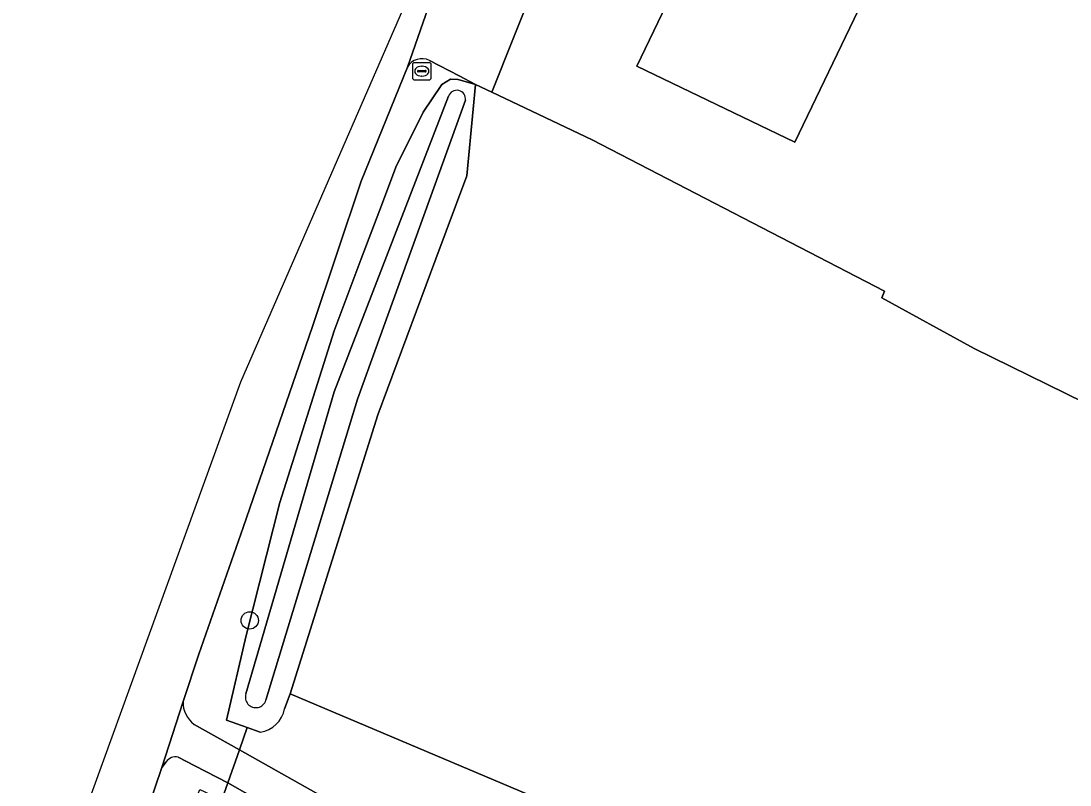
# Model space of a CAD drawing. Extents: x 160455 to 162082, y 388339 to 389736.
# Drawn here: x 160541.8 to 160601, y 388970.3 to 389013.4 of the extents above; entities that cross this region are included whole.
import ezdxf

# ---------------------------------------------------------------- set-up
doc = ezdxf.new("R2010")
doc.units = 0
for name, color, linetype in [('IMGEO_Berm_groen', 7, 'Continuous'), ('IMGEO_Boom', 7, 'Continuous'), ('IMGEO_Erf', 7, 'Continuous'), ('IMGEO_Fietspad_gesloten', 7, 'Continuous'), ('IMGEO_Groenvoorziening', 7, 'Continuous'), ('IMGEO_Hek', 7, 'Continuous'), ('IMGEO_Loofbos', 7, 'Continuous'), ('IMGEO_Oever', 7, 'Continuous'), ('IMGEO_Pand', 7, 'Continuous'), ('IMGEO_Rijbaan_lokaal_gesloten', 7, 'Continuous'), ('IMGEO_Rioolput', 7, 'Continuous'), ('IMGEO_Waterloop', 7, 'Continuous')]:
    doc.layers.add(name, color=color, linetype=linetype)

msp = doc.modelspace()

# ---------------------------------------------------------------- linework, layer by layer
at = {"layer": 'IMGEO_Berm_groen'}
for points in [[(160563.586, 389010.816), (160560.986, 389004.379), (160558.225, 388996.183), (160554.319, 388984.842), (160551.808, 388977.683), (160550.92, 388975.008)], [(160556.384, 388986.25), (160559.446, 388995.94), (160560.983, 389000), (160562.178, 389003.159), (160562.941, 389005.175), (160564.478, 389008.28), (160565.539, 389009.834), (160566.02, 389010.14), (160566.437, 389010.118), (160566.452, 389010.117), (160567.424, 389009.844), (160566.512, 389010.325), (160564.84, 389011.205)], [(160551.548, 388973.722), (160554.107, 388972.281), (160554.55, 388973.54), (160553.383, 388973.95), (160554.489, 388978.742), (160556.384, 388986.25)], [(160549.976, 388971.599), (160549.73, 388971.278), (160547.495, 388964.73), (160546.756, 388962.702), (160547.724, 388959.765), (160548.272, 388959.083), (160548.847, 388958.571), (160549.201, 388959.67), (160548.904, 388959.795), (160548.602, 388961.786), (160551.863, 388970.046)], [(160551.863, 388970.046), (160553.111, 388969.456), (160553.452, 388970.422), (160551.593, 388971.388), (160550.641, 388971.872)]]:
    msp.add_lwpolyline(points, dxfattribs=at)
for centre, radius, start, end in [((160564.422, 389010.337), 0.963, 64.27046, 150.19809), ((160552.474, 388974.971), 1.555, 178.62052, 233.43532), ((160550.494, 388971.283), 0.607, 76.02605, 148.61283)]:
    msp.add_arc(centre, radius, start, end, dxfattribs=at)
at = {"layer": 'IMGEO_Boom'}
msp.add_circle((160554.687, 388979.586), 0.489, dxfattribs=at)
at = {"layer": 'IMGEO_Erf'}
msp.add_lwpolyline([(160583.065, 389046.501), (160578.391, 389034.707), (160577.533, 389032.543), (160570.8, 389015.552), (160568.361, 389009.399), (160574.029, 389006.709), (160590.526, 388998.183), (160590.371, 388997.795), (160595.581, 388994.94), (160604.905, 388990.363), (160619.291, 389018.937), (160598.465, 389038.042), (160587.682, 389046.343)], dxfattribs=at)
msp.add_lwpolyline([(160576.54, 389010.88), (160588.008, 389034.722), (160592.514, 389032.555), (160596.927, 389030.432), (160585.459, 389006.59), (160581.046, 389008.713)], close=True, dxfattribs=at)
at = {"layer": 'IMGEO_Fietspad_gesloten'}
for points in [[(160550.92, 388975.008), (160549.73, 388971.278), (160549.976, 388971.599)], [(160550.641, 388971.872), (160551.593, 388971.388), (160553.452, 388970.422), (160554.107, 388972.281), (160551.548, 388973.722)], [(160599.934, 388946.158), (160571.918, 388962.248), (160554.107, 388972.281), (160553.452, 388970.422), (160570.685, 388960.626), (160596.697, 388945.623)]]:
    msp.add_lwpolyline(points, dxfattribs=at)
for centre, radius, start, end in [((160552.474, 388974.971), 1.555, 178.62052, 233.43532), ((160550.494, 388971.283), 0.607, 76.02605, 148.61283)]:
    msp.add_arc(centre, radius, start, end, dxfattribs=at)
at = {"layer": 'IMGEO_Groenvoorziening'}
for points in [[(160647.258, 389009.167), (160648.994, 389010.023), (160649.541, 389010.262), (160666.163, 389018.396), (160676.085, 389023.25), (160670.922, 389033.741), (160664.334, 389031.485), (160636.655, 389019.233), (160624.706, 388996.485), (160606.586, 388954.397), (160597.772, 388958.192), (160556.964, 388975.437), (160556.654, 388974.605)], [(160555.283, 388973.282), (160554.55, 388973.54), (160554.107, 388972.281), (160571.918, 388962.248), (160599.934, 388946.158)], [(160596.697, 388945.623), (160570.685, 388960.626), (160553.452, 388970.422), (160553.111, 388969.456), (160554.407, 388968.843), (160552.779, 388963.97), (160600.244, 388936.257), (160605.155, 388933.691), (160629.073, 388919.075)]]:
    msp.add_lwpolyline(points, dxfattribs=at)
msp.add_arc((160555.046, 388974.9), 1.635, 278.33832, 349.62017, dxfattribs=at)
at = {"layer": 'IMGEO_Hek'}
msp.add_lwpolyline([(160595.581, 388994.94), (160604.905, 388990.363), (160619.291, 389018.937)], dxfattribs=at)
at = {"layer": 'IMGEO_Loofbos'}
msp.add_lwpolyline([(160619.291, 389018.937), (160604.905, 388990.363), (160595.581, 388994.94), (160590.371, 388997.795), (160590.526, 388998.183), (160574.029, 389006.709), (160568.361, 389009.399), (160567.424, 389009.844), (160567.293, 389008.449), (160566.938, 389004.689), (160565.196, 389000), (160561.927, 388991.2), (160556.964, 388975.437), (160597.772, 388958.192), (160606.54, 388984.392), (160607.616, 388987.025), (160608.723, 388989.405), (160625.73, 389022.115)], dxfattribs=at)
at = {"layer": 'IMGEO_Oever'}
for points in [[(160565.196, 389000), (160566.938, 389004.689), (160567.293, 389008.449), (160567.424, 389009.844), (160566.452, 389010.117), (160566.437, 389010.118), (160566.02, 389010.14), (160565.539, 389009.834), (160564.478, 389008.28), (160562.941, 389005.175), (160562.178, 389003.159), (160560.983, 389000), (160559.446, 388995.94), (160556.384, 388986.25), (160554.489, 388978.742), (160553.383, 388973.95), (160554.55, 388973.54), (160555.283, 388973.282)], [(160554.471, 388975.453), (160559.46, 388992.496), (160565.908, 389009.177)], [(160566.863, 389008.951), (160560.774, 388992.085), (160555.6, 388975.083)], [(160556.654, 388974.605), (160556.964, 388975.437), (160561.927, 388991.2), (160565.196, 389000)]]:
    msp.add_lwpolyline(points, dxfattribs=at)
for centre, radius, start, end in [((160566.376, 389009.022), 0.493, 351.65544, 161.71643), ((160555.032, 388975.258), 0.594, 160.88508, 342.82453), ((160555.046, 388974.9), 1.635, 278.33832, 349.62017)]:
    msp.add_arc(centre, radius, start, end, dxfattribs=at)
at = {"layer": 'IMGEO_Pand'}
msp.add_lwpolyline([(160592.514, 389032.555), (160588.008, 389034.722), (160576.54, 389010.88), (160581.046, 389008.713), (160585.459, 389006.59), (160596.927, 389030.432)], close=True, dxfattribs=at)
at = {"layer": 'IMGEO_Rijbaan_lokaal_gesloten'}
for points in [[(160650.31, 389170.216), (160646.946, 389167.131), (160642.875, 389163.047), (160639.243, 389159.135), (160635.792, 389155.02), (160631.816, 389150.095), (160627.282, 389144.418), (160626.48, 389143.414), (160625.916, 389142.62), (160625.58, 389142.205), (160622.697, 389137.805), (160622.697, 389137.805), (160624.591, 389133.912), (160585.328, 389064.645), (160567.947, 389024.696), (160554.159, 388993.041), (160540.169, 388954.465), (160534.518, 388939.089), (160530.224, 388928.462), (160515.08, 388891.716), (160496.319, 388853.505), (160472.612, 388817.669), (160461.988, 388797.32), (160459.412, 388791.559)], [(160514.37, 388883.76), (160519.071, 388894.195), (160524.474, 388906.806), (160528.939, 388917.202), (160534.175, 388929.894), (160537.971, 388939.341), (160543.088, 388952.478), (160543.139, 388952.608), (160544.919, 388957.661), (160546.756, 388962.702), (160547.495, 388964.73), (160549.73, 388971.278), (160550.92, 388975.008), (160551.808, 388977.683), (160554.319, 388984.842), (160558.225, 388996.183), (160560.986, 389004.379), (160563.586, 389010.816), (160565.923, 389017.536)], [(160570.8, 389015.552), (160569.733, 389015.986), (160568.717, 389016.4), (160568.056, 389016.669), (160567.355, 389016.954), (160565.923, 389017.536), (160563.586, 389010.816)], [(160564.84, 389011.205), (160566.512, 389010.325), (160567.424, 389009.844), (160568.361, 389009.399), (160570.8, 389015.552)]]:
    msp.add_lwpolyline(points, dxfattribs=at)
msp.add_arc((160564.422, 389010.337), 0.963, 64.27046, 150.19809, dxfattribs=at)
at = {"layer": 'IMGEO_Rioolput'}
for p, q in [((160563.901, 389010.166), (160563.901, 389011.018)), ((160563.976, 389011.092), (160564.828, 389011.092)), ((160564.389, 389010.872), (160564.414, 389010.872)), ((160564.902, 389011.018), (160564.902, 389010.166)), ((160564.828, 389010.092), (160563.976, 389010.092)), ((160564.16, 389010.586), (160564.16, 389010.598)), ((160564.598, 389010.549), (160564.2, 389010.549)), ((160564.203, 389010.635), (160564.601, 389010.635)), ((160564.412, 389010.312), (160564.387, 389010.312)), ((160564.644, 389010.598), (160564.644, 389010.586))]:
    msp.add_line(p, q, dxfattribs=at)
for points in [[(160563.901, 389010.166), (160563.901, 389011.018)], [(160563.976, 389011.092), (160564.828, 389011.092)], [(160564.902, 389011.018), (160564.902, 389010.166)], [(160564.828, 389010.092), (160563.976, 389010.092)]]:
    msp.add_lwpolyline(points, dxfattribs=at)
for centre, radius, start, end in [((160563.978, 389011.016), 0.0765, 91.55205, 178.44795), ((160563.978, 389011.016), 0.0765, 91.55205, 178.44795), ((160564.826, 389011.016), 0.0765, 1.55205, 88.44795), ((160564.826, 389011.016), 0.0765, 1.55205, 88.44795), ((160563.978, 389010.168), 0.0765, 181.55205, 268.44795), ((160563.978, 389010.168), 0.0765, 181.55205, 268.44795), ((160564.2, 389010.595), 0.0403, 85.87752, 175.75265), ((160564.197, 389010.585), 0.0366, 178.93798, 274.71019), ((160564.601, 389010.592), 0.043, 264.86636, 352.45326), ((160564.605, 389010.597), 0.0386, 1.73085, 96.63898), ((160564.826, 389010.168), 0.0765, 271.55205, 358.44795), ((160564.826, 389010.168), 0.0765, 271.55205, 358.44795)]:
    msp.add_arc(centre, radius, start, end, dxfattribs=at)
for centre, major_axis, ratio, start_param, end_param in [((160564.388, 389010.592), (-0.387, 0.002), 0.722429, 4.712389, 7.853982), ((160564.413, 389010.592), (-0.39, 0.002), 0.717154, 1.570796, 4.712389)]:
    msp.add_ellipse(centre, major_axis=major_axis, ratio=ratio, start_param=start_param, end_param=end_param, dxfattribs=at)
at = {"layer": 'IMGEO_Waterloop'}
for points in [[(160565.908, 389009.177), (160559.46, 388992.496), (160554.471, 388975.453)], [(160555.6, 388975.083), (160560.774, 388992.085), (160566.863, 389008.951)]]:
    msp.add_lwpolyline(points, dxfattribs=at)
for centre, radius, start, end in [((160566.376, 389009.022), 0.493, 351.65544, 161.71643), ((160555.032, 388975.258), 0.594, 160.88508, 342.82453)]:
    msp.add_arc(centre, radius, start, end, dxfattribs=at)

doc.saveas('drawing.dxf')
